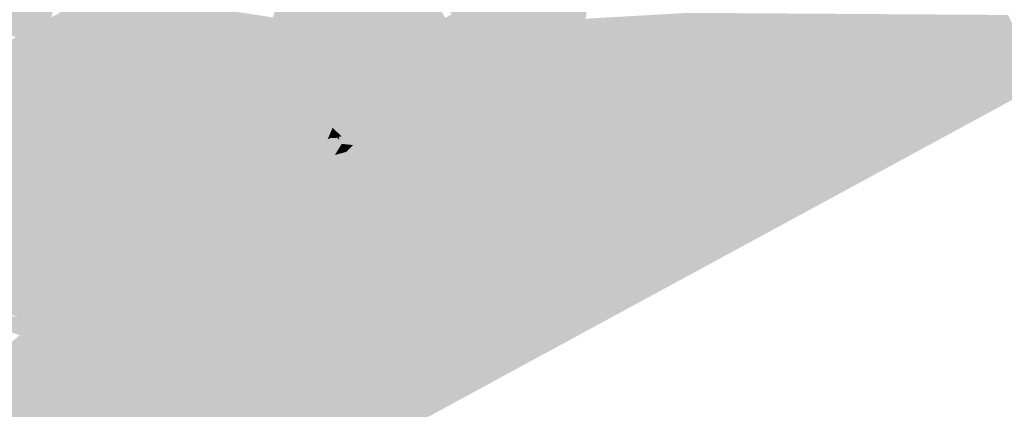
# Model space of a CAD drawing. Header units: metres. Extents: x 164696 to 183842, y 382615 to 387356.
# Tile 469 of 656: x 182656.24 to 182659.19, y 386610.34 to 386611.51. Entities that reach past the tile are written whole.
import ezdxf

# ---------------------------------------------------------------- set-up
doc = ezdxf.new("R2010")
doc.units = ezdxf.units.M
doc.layers.add('C3D-SURFACE_TINSURFACE', color=7, linetype='Continuous')

msp = doc.modelspace()

# ---------------------------------------------------------------- linework, layer by layer
at = {"layer": 'C3D-SURFACE_TINSURFACE', "color": 1, "linetype": 'Continuous', "lineweight": -3, "true_color": 0xe60000}
for points in [[(182655.6665, 386609.3885), (182653.8203, 386608.3412), (182661.2992, 386612.3996)], [(182657.5511, 386610.4901), (182655.6665, 386609.3885), (182661.2992, 386612.3996)], [(182657.5511, 386610.4901), (182661.2992, 386612.3996), (182659.2576, 386611.4231)], [(182657.645, 386612.061), (182657.4649, 386611.9512), (182657.7524, 386611.4153)], [(182657.645, 386612.061), (182657.7524, 386611.4153), (182657.9209, 386611.9922)], [(182657.9209, 386611.9922), (182657.7524, 386611.4153), (182657.807, 386611.4448)], [(182657.9209, 386611.9922), (182657.807, 386611.4448), (182657.976, 386611.9124)], [(182657.4649, 386611.9512), (182657.5436, 386611.7631), (182657.7524, 386611.4153)], [(182657.8704, 386611.4781), (182657.976, 386611.9124), (182657.807, 386611.4448)], [(182657.8704, 386611.4781), (182657.9956, 386611.8769), (182657.976, 386611.9124)], [(182657.9021, 386611.4947), (182657.9956, 386611.8769), (182657.8704, 386611.4781)], [(182657.9021, 386611.4947), (182657.9493, 386611.6027), (182657.9956, 386611.8769)], [(182657.6298, 386611.579), (182657.7524, 386611.4153), (182657.5436, 386611.7631)], [(182657.4943, 386611.6196), (182657.5313, 386611.5242), (182657.6311, 386611.3476)], [(182657.6493, 386611.3578), (182657.4943, 386611.6196), (182657.6311, 386611.3476)], [(182657.6116, 386611.5689), (182657.7282, 386611.4018), (182657.6298, 386611.579)], [(182657.6298, 386611.579), (182657.7282, 386611.4018), (182657.7524, 386611.4153)], [(182657.6116, 386611.5689), (182657.6367, 386611.5055), (182657.7039, 386611.3882)], [(182657.6116, 386611.5689), (182657.7039, 386611.3882), (182657.7282, 386611.4018)], [(182657.5131, 386611.5141), (182657.6311, 386611.3476), (182657.5313, 386611.5242)], [(182657.5131, 386611.5141), (182657.5304, 386611.4659), (182657.6068, 386611.3341)], [(182657.5131, 386611.5141), (182657.6068, 386611.3341), (182657.6311, 386611.3476)], [(182657.807, 386611.4448), (182657.5354, 386610.519), (182658.242, 386611.529)], [(182657.5511, 386610.4901), (182658.242, 386611.529), (182657.5354, 386610.519)], [(182657.5511, 386610.4901), (182659.2576, 386611.4231), (182658.242, 386611.529)], [(182657.8704, 386611.4781), (182657.807, 386611.4448), (182658.242, 386611.529)], [(182657.9021, 386611.4947), (182657.8704, 386611.4781), (182658.242, 386611.529)], [(182657.9021, 386611.4947), (182658.242, 386611.529), (182657.9724, 386611.5136)], [(182658.242, 386611.529), (182659.2576, 386611.4231), (182659.2371, 386611.4509)], [(182658.242, 386611.529), (182659.2371, 386611.4509), (182659.2192, 386611.4868)], [(182658.242, 386611.529), (182659.2192, 386611.4868), (182659.2012, 386611.5226)], [(182657.6918, 386611.3815), (182657.7039, 386611.3882), (182657.6367, 386611.5055)], [(182657.5038, 386611.451), (182657.5826, 386611.3206), (182657.5107, 386611.4549)], [(182657.5107, 386611.4549), (182657.6068, 386611.3341), (182657.5304, 386611.4659)], [(182657.5107, 386611.4549), (182657.5826, 386611.3206), (182657.6068, 386611.3341)], [(182657.4426, 386611.3572), (182657.5826, 386611.3206), (182657.5038, 386611.451)], [(182657.7524, 386611.4153), (182657.5197, 386610.548), (182657.807, 386611.4448)], [(182657.807, 386611.4448), (182657.5197, 386610.548), (182657.5354, 386610.519)], [(182657.7039, 386611.3882), (182657.4884, 386610.6058), (182657.7282, 386611.4018)], [(182657.7282, 386611.4018), (182657.4884, 386610.6058), (182657.5041, 386610.5769)], [(182657.7282, 386611.4018), (182657.5041, 386610.5769), (182657.7524, 386611.4153)], [(182657.7524, 386611.4153), (182657.5041, 386610.5769), (182657.5197, 386610.548)], [(182657.6918, 386611.3815), (182657.4727, 386610.6347), (182657.7039, 386611.3882)], [(182657.7039, 386611.3882), (182657.4727, 386610.6347), (182657.4884, 386610.6058)], [(182657.6918, 386611.3815), (182657.6589, 386611.3007), (182657.4727, 386610.6347)], [(182657.4244, 386611.347), (182657.5826, 386611.3206), (182657.4426, 386611.3572)], [(182657.4244, 386611.347), (182657.4464, 386611.3362), (182657.5583, 386611.307)], [(182657.4244, 386611.347), (182657.5583, 386611.307), (182657.5826, 386611.3206)], [(182657.4273, 386611.3255), (182657.5583, 386611.307), (182657.4464, 386611.3362)], [(182657.6068, 386611.3341), (182657.4389, 386610.6979), (182657.6311, 386611.3476)], [(182657.6311, 386611.3476), (182657.4389, 386610.6979), (182657.4589, 386610.662)], [(182657.6493, 386611.3578), (182657.6311, 386611.3476), (182657.4589, 386610.662)], [(182657.6493, 386611.3578), (182657.4589, 386610.662), (182657.6226, 386611.2446)], [(182656.6842, 386611.0398), (182656.8266, 386610.8986), (182656.561, 386611.3086)], [(182656.561, 386611.3086), (182656.8266, 386610.8986), (182656.6317, 386611.2365)], [(182657.534, 386611.2935), (182657.3987, 386610.7698), (182657.5583, 386611.307)], [(182657.5583, 386611.307), (182657.3987, 386610.7698), (182657.4188, 386610.7339)], [(182657.5826, 386611.3206), (182657.4188, 386610.7339), (182657.6068, 386611.3341)], [(182657.6068, 386611.3341), (182657.4188, 386610.7339), (182657.4389, 386610.6979)], [(182657.5583, 386611.307), (182657.4188, 386610.7339), (182657.5826, 386611.3206)], [(182657.4301, 386611.3203), (182657.534, 386611.2935), (182657.4273, 386611.3255)], [(182657.4273, 386611.3255), (182657.534, 386611.2935), (182657.5583, 386611.307)], [(182657.4663, 386611.289), (182657.534, 386611.2935), (182657.4301, 386611.3203)], [(182657.4458, 386611.2453), (182657.3419, 386610.8759), (182657.5043, 386611.2772)], [(182657.5043, 386611.2772), (182657.3419, 386610.8759), (182657.3786, 386610.8057)], [(182657.5043, 386611.2772), (182657.3786, 386610.8057), (182657.534, 386611.2935)], [(182657.3786, 386610.8057), (182657.3987, 386610.7698), (182657.534, 386611.2935)], [(182657.4139, 386611.2578), (182657.5043, 386611.2772), (182657.4674, 386611.287)], [(182657.4139, 386611.2578), (182657.4458, 386611.2453), (182657.5043, 386611.2772)], [(182657.4663, 386611.289), (182657.5043, 386611.2772), (182657.534, 386611.2935)], [(182657.4674, 386611.287), (182657.5043, 386611.2772), (182657.4663, 386611.289)], [(182657.6429, 386611.2559), (182657.4727, 386610.6347), (182657.6589, 386611.3007)], [(182656.2438, 386611.2431), (182656.5524, 386610.7395), (182656.2526, 386611.2477)], [(182656.3667, 386611.0864), (182656.2526, 386611.2477), (182656.5524, 386610.7395)], [(182656.6317, 386611.2365), (182656.8266, 386610.8986), (182656.6493, 386611.2464)], [(182656.6493, 386611.2464), (182656.8789, 386610.9293), (182656.6755, 386611.2617)], [(182656.6493, 386611.2464), (182656.8266, 386610.8986), (182656.8789, 386610.9293)], [(182656.6755, 386611.2617), (182656.8789, 386610.9293), (182656.9303, 386611.1214)], [(182657.4129, 386611.2499), (182657.2905, 386611.2413), (182657.3874, 386611.2134)], [(182657.4129, 386611.2499), (182657.3874, 386611.2134), (182657.4458, 386611.2453)], [(182657.3995, 386611.2607), (182657.4129, 386611.2499), (182657.4458, 386611.2453)], [(182657.3995, 386611.2607), (182657.4458, 386611.2453), (182657.4139, 386611.2578)], [(182657.6429, 386611.2559), (182657.6226, 386611.2446), (182657.4589, 386610.662)], [(182657.6429, 386611.2559), (182657.4589, 386610.662), (182657.4727, 386610.6347)], [(182656.2978, 386611.049), (182656.5171, 386610.7209), (182656.2438, 386611.2431)], [(182656.2438, 386611.2431), (182656.5171, 386610.7209), (182656.5524, 386610.7395)], [(182657.253, 386611.2208), (182657.3874, 386611.2134), (182657.2905, 386611.2413)], [(182657.2576, 386611.1953), (182657.329, 386611.1815), (182657.253, 386611.2208)], [(182657.253, 386611.2208), (182657.329, 386611.1815), (182657.3874, 386611.2134)], [(182657.4458, 386611.2453), (182657.3874, 386611.2134), (182657.3419, 386610.8759)], [(182657.2235, 386611.1767), (182657.329, 386611.1815), (182657.2576, 386611.1953)], [(182657.2968, 386610.962), (182657.3874, 386611.2134), (182657.329, 386611.1815)], [(182657.2968, 386610.962), (182657.3419, 386610.8759), (182657.3874, 386611.2134)], [(182656.991, 386611.1302), (182656.9836, 386610.9907), (182657.0292, 386611.1796)], [(182657.0412, 386611.1612), (182657.0292, 386611.1796), (182656.9836, 386610.9907)], [(182657.0412, 386611.1612), (182656.9836, 386610.9907), (182657.0172, 386611.0132)], [(182657.0412, 386611.1612), (182657.0172, 386611.0132), (182657.0525, 386611.1126)], [(182657.135, 386611.1537), (182657.1271, 386611.0728), (182657.1457, 386611.1594)], [(182657.1601, 386611.1492), (182657.1457, 386611.1594), (182657.1271, 386611.0728)], [(182657.2025, 386611.1583), (182657.1937, 386611.1572), (182657.2369, 386611.1324)], [(182657.2025, 386611.1583), (182657.2705, 386611.1496), (182657.2229, 386611.1668)], [(182657.2025, 386611.1583), (182657.2369, 386611.1324), (182657.2705, 386611.1496)], [(182657.2229, 386611.1668), (182657.2705, 386611.1496), (182657.2235, 386611.1767)], [(182657.2235, 386611.1767), (182657.2705, 386611.1496), (182657.329, 386611.1815)], [(182657.2573, 386611.04), (182657.329, 386611.1815), (182657.2705, 386611.1496)], [(182657.2709, 386611.016), (182657.329, 386611.1815), (182657.2573, 386611.04)], [(182657.2709, 386611.016), (182657.2968, 386610.962), (182657.329, 386611.1815)], [(182656.991, 386611.1302), (182656.9722, 386611.0959), (182656.9313, 386610.96)], [(182656.991, 386611.1302), (182656.9313, 386610.96), (182656.9836, 386610.9907)], [(182657.0702, 386611.1222), (182657.0721, 386611.043), (182657.0879, 386611.1318)], [(182657.1077, 386611.1145), (182657.0879, 386611.1318), (182657.0721, 386611.043)], [(182657.1077, 386611.1145), (182657.0996, 386611.0579), (182657.135, 386611.1537)], [(182657.135, 386611.1537), (182657.0996, 386611.0579), (182657.1271, 386611.0728)], [(182657.1601, 386611.1492), (182657.1271, 386611.0728), (182657.1545, 386611.0877)], [(182657.186, 386611.154), (182657.1687, 386611.1539), (182657.1545, 386611.0877)], [(182657.186, 386611.154), (182657.1545, 386611.0877), (182657.182, 386611.1026)], [(182657.1601, 386611.1492), (182657.1545, 386611.0877), (182657.1687, 386611.1539)], [(182657.186, 386611.154), (182657.182, 386611.1026), (182657.1883, 386611.1552)], [(182657.1957, 386611.148), (182657.1883, 386611.1552), (182657.182, 386611.1026)], [(182657.1957, 386611.148), (182657.182, 386611.1026), (182657.2025, 386611.136)], [(182657.2025, 386611.136), (182657.182, 386611.1026), (182657.2095, 386611.1175)], [(182657.1957, 386611.148), (182657.2369, 386611.1324), (182657.1937, 386611.1572)], [(182657.1957, 386611.148), (182657.2025, 386611.136), (182657.2369, 386611.1324)], [(182657.2025, 386611.136), (182657.2095, 386611.1175), (182657.2369, 386611.1324)], [(182657.2162, 386611.112), (182657.2369, 386611.1324), (182657.2095, 386611.1175)], [(182657.2162, 386611.112), (182657.2299, 386611.088), (182657.2369, 386611.1324)], [(182657.2299, 386611.088), (182657.2705, 386611.1496), (182657.2369, 386611.1324)], [(182657.2299, 386611.088), (182657.2436, 386611.064), (182657.2705, 386611.1496)], [(182657.2436, 386611.064), (182657.2573, 386611.04), (182657.2705, 386611.1496)], [(182656.3667, 386611.0864), (182656.5806, 386610.7556), (182656.4033, 386611.1057)], [(182656.4033, 386611.1057), (182656.5806, 386610.7556), (182656.5948, 386610.7637)], [(182656.9303, 386611.1214), (182656.8789, 386610.9293), (182656.928, 386611.0898)], [(182656.928, 386611.0898), (182656.9313, 386610.96), (182656.964, 386611.111)], [(182656.964, 386611.111), (182656.9313, 386610.96), (182656.9681, 386611.1034)], [(182656.9681, 386611.1034), (182656.9313, 386610.96), (182656.9722, 386611.0959)], [(182657.0525, 386611.1126), (182657.0172, 386611.0132), (182657.0447, 386611.0281)], [(182657.0525, 386611.1126), (182657.0447, 386611.0281), (182657.0702, 386611.1222)], [(182657.0702, 386611.1222), (182657.0447, 386611.0281), (182657.0721, 386611.043)], [(182657.1077, 386611.1145), (182657.0721, 386611.043), (182657.0996, 386611.0579)], [(182657.2299, 386611.088), (182657.182, 386611.1026), (182657.1545, 386611.0877)], [(182657.2162, 386611.112), (182657.2095, 386611.1175), (182657.182, 386611.1026)], [(182657.2299, 386611.088), (182657.2162, 386611.112), (182657.182, 386611.1026)], [(182656.3667, 386611.0864), (182656.5524, 386610.7395), (182656.5806, 386610.7556)], [(182656.928, 386611.0898), (182656.8789, 386610.9293), (182656.9313, 386610.96)], [(182657.2709, 386611.016), (182657.1271, 386611.0728), (182657.0996, 386611.0579)], [(182657.2573, 386611.04), (182657.1545, 386611.0877), (182657.1271, 386611.0728)], [(182657.2709, 386611.016), (182657.2573, 386611.04), (182657.1271, 386611.0728)], [(182657.2299, 386611.088), (182657.1545, 386611.0877), (182657.2436, 386611.064)], [(182657.2573, 386611.04), (182657.2436, 386611.064), (182657.1545, 386611.0877)], [(182656.2454, 386611.0231), (182656.4429, 386610.6809), (182656.2978, 386611.049)], [(182656.2978, 386611.049), (182656.4429, 386610.6809), (182656.5171, 386610.7209)], [(182656.6754, 386611.0348), (182656.7784, 386610.8682), (182656.6842, 386611.0398)], [(182656.6842, 386611.0398), (182656.7784, 386610.8682), (182656.8266, 386610.8986)], [(182657.2968, 386610.962), (182657.0721, 386611.043), (182657.0447, 386611.0281)], [(182657.2968, 386610.962), (182657.0996, 386611.0579), (182657.0721, 386611.043)], [(182657.2709, 386611.016), (182657.0996, 386611.0579), (182657.2968, 386610.962)], [(182656.2083, 386611.0031), (182656.4429, 386610.6809), (182656.2454, 386611.0231)], [(182656.7642, 386610.8601), (182656.7784, 386610.8682), (182656.6754, 386611.0348)], [(182657.3419, 386610.8759), (182657.0172, 386611.0132), (182656.9836, 386610.9907)], [(182657.2968, 386610.962), (182657.0447, 386611.0281), (182657.0172, 386611.0132)], [(182657.3419, 386610.8759), (182657.2968, 386610.962), (182657.0172, 386611.0132)], [(182656.2083, 386611.0031), (182655.8313, 386610.8416), (182656.3687, 386610.6409)], [(182656.2083, 386611.0031), (182656.3687, 386610.6409), (182656.4429, 386610.6809)], [(182657.3419, 386610.8759), (182656.9836, 386610.9907), (182656.9313, 386610.96)], [(182657.3786, 386610.8057), (182656.9313, 386610.96), (182656.8789, 386610.9293)], [(182657.3786, 386610.8057), (182657.3419, 386610.8759), (182656.9313, 386610.96)], [(182656.8266, 386610.8986), (182657.3987, 386610.7698), (182656.8789, 386610.9293)], [(182657.3786, 386610.8057), (182656.8789, 386610.9293), (182657.3987, 386610.7698)], [(182656.7784, 386610.8682), (182657.4188, 386610.7339), (182656.8266, 386610.8986)], [(182656.8266, 386610.8986), (182657.4188, 386610.7339), (182657.3987, 386610.7698)], [(182656.7642, 386610.8601), (182657.4727, 386610.6347), (182656.7784, 386610.8682)], [(182656.7784, 386610.8682), (182657.4389, 386610.6979), (182657.4188, 386610.7339)], [(182656.7784, 386610.8682), (182657.4589, 386610.662), (182657.4389, 386610.6979)], [(182656.7784, 386610.8682), (182657.4727, 386610.6347), (182657.4589, 386610.662)], [(182656.3687, 386610.6409), (182655.8313, 386610.8416), (182655.8662, 386610.7727)], [(182656.7642, 386610.8601), (182656.8224, 386610.8304), (182657.4727, 386610.6347)], [(182656.8224, 386610.8304), (182656.797, 386610.8159), (182657.4727, 386610.6347)], [(182656.7985, 386610.813), (182657.4727, 386610.6347), (182656.797, 386610.8159)], [(182656.7985, 386610.813), (182656.8923, 386610.7664), (182657.4884, 386610.6058)], [(182656.7985, 386610.813), (182657.4884, 386610.6058), (182657.4727, 386610.6347)], [(182656.2298, 386610.6163), (182656.2409, 386610.6223), (182655.8662, 386610.7727)], [(182656.3315, 386610.6209), (182656.3687, 386610.6409), (182655.8662, 386610.7727)], [(182656.3315, 386610.6209), (182655.8662, 386610.7727), (182656.2409, 386610.6223)], [(182656.5806, 386610.7556), (182656.5524, 386610.7395), (182657.5511, 386610.4901)], [(182656.5948, 386610.7637), (182656.5806, 386610.7556), (182657.5511, 386610.4901)], [(182656.5948, 386610.7637), (182657.5511, 386610.4901), (182656.7659, 386610.7248)], [(182656.9368, 386610.747), (182657.4884, 386610.6058), (182656.8923, 386610.7664)], [(182656.9368, 386610.747), (182657.0148, 386610.7093), (182657.5041, 386610.5769)], [(182656.9368, 386610.747), (182657.5041, 386610.5769), (182657.4884, 386610.6058)], [(182656.4429, 386610.6809), (182657.5511, 386610.4901), (182656.5171, 386610.7209)], [(182656.5171, 386610.7209), (182657.5511, 386610.4901), (182656.5524, 386610.7395)], [(182656.7633, 386610.7296), (182657.5354, 386610.519), (182656.974, 386610.687)], [(182656.7659, 386610.7248), (182657.5354, 386610.519), (182656.7633, 386610.7296)], [(182656.7659, 386610.7248), (182657.5511, 386610.4901), (182657.5354, 386610.519)], [(182656.9681, 386610.6978), (182657.5197, 386610.548), (182657.0926, 386610.6759)], [(182656.974, 386610.687), (182657.5197, 386610.548), (182656.9681, 386610.6978)], [(182656.974, 386610.687), (182657.5354, 386610.519), (182657.5197, 386610.548)], [(182657.0926, 386610.6759), (182657.5041, 386610.5769), (182657.0148, 386610.7093)], [(182656.2362, 386610.5622), (182656.2662, 386610.5803), (182655.9206, 386610.6675)], [(182656.2803, 386610.5906), (182656.2477, 386610.6092), (182655.9206, 386610.6675)], [(182656.2803, 386610.5906), (182655.9206, 386610.6675), (182656.2662, 386610.5803)], [(182656.2298, 386610.6163), (182655.9206, 386610.6675), (182656.2477, 386610.6092)], [(182656.3687, 386610.6409), (182657.5511, 386610.4901), (182656.4429, 386610.6809)], [(182657.0926, 386610.6759), (182657.5197, 386610.548), (182657.5041, 386610.5769)], [(182656.2803, 386610.5906), (182656.2662, 386610.5803), (182656.3687, 386610.6409)], [(182656.2662, 386610.5803), (182657.5511, 386610.4901), (182656.3687, 386610.6409)], [(182656.2803, 386610.5906), (182656.3687, 386610.6409), (182656.3315, 386610.6209)], [(182656.2362, 386610.5622), (182656.0496, 386610.3947), (182656.2662, 386610.5803)], [(182656.2662, 386610.5803), (182656.0496, 386610.3947), (182657.5511, 386610.4901)], [(182657.5511, 386610.4901), (182656.0496, 386610.3947), (182655.6665, 386609.3885)]]:
    msp.add_solid(points, dxfattribs=at)
at = {"layer": 'C3D-SURFACE_TINSURFACE', "color": 11, "linetype": 'Continuous', "lineweight": -3, "true_color": 0xff8585}
for points in [[(182656.4837, 386612.4236), (182655.4004, 386611.7296), (182656.2612, 386611.4756)], [(182656.4837, 386612.4236), (182656.2612, 386611.4756), (182656.2963, 386611.4953)], [(182656.4837, 386612.4236), (182656.2963, 386611.4953), (182656.5165, 386612.3761)], [(182656.5315, 386612.3516), (182656.5165, 386612.3761), (182656.2963, 386611.4953)], [(182656.5315, 386612.3516), (182656.2963, 386611.4953), (182656.3315, 386611.5151)], [(182657.3005, 386612.0919), (182657.2663, 386612.073), (182657.6796, 386611.3747)], [(182657.2663, 386612.073), (182657.6554, 386611.3612), (182657.6796, 386611.3747)], [(182657.2663, 386612.073), (182657.4943, 386611.6196), (182657.6493, 386611.3578)], [(182657.2663, 386612.073), (182657.6493, 386611.3578), (182657.6554, 386611.3612)], [(182657.3005, 386612.0919), (182657.6367, 386611.5055), (182657.6116, 386611.5689)], [(182657.3005, 386612.0919), (182657.6796, 386611.3747), (182657.6918, 386611.3815)], [(182657.3005, 386612.0919), (182657.6918, 386611.3815), (182657.6367, 386611.5055)], [(182657.1627, 386612.0163), (182656.9964, 386611.5153), (182657.0096, 386611.4912)], [(182657.1627, 386612.0163), (182657.0096, 386611.4912), (182657.0227, 386611.4671)], [(182657.1627, 386612.0163), (182657.0227, 386611.4671), (182657.4426, 386611.3572)], [(182657.1993, 386612.0371), (182657.1627, 386612.0163), (182657.5038, 386611.451)], [(182657.1627, 386612.0163), (182657.4426, 386611.3572), (182657.5038, 386611.451)], [(182657.1993, 386612.0371), (182657.5304, 386611.4659), (182657.5131, 386611.5141)], [(182657.1993, 386612.0371), (182657.5038, 386611.451), (182657.5107, 386611.4549)], [(182657.1993, 386612.0371), (182657.5107, 386611.4549), (182657.5304, 386611.4659)], [(182655.4004, 386611.7296), (182656.2261, 386611.4558), (182656.2612, 386611.4756)], [(182657.9338, 386611.5114), (182657.9493, 386611.6027), (182657.9021, 386611.4947)], [(182656.4369, 386611.5743), (182656.4017, 386611.5546), (182656.561, 386611.3086)], [(182656.472, 386611.5941), (182656.4369, 386611.5743), (182656.6317, 386611.2365)], [(182656.4369, 386611.5743), (182656.561, 386611.3086), (182656.6317, 386611.2365)], [(182656.472, 386611.5941), (182656.6317, 386611.2365), (182656.6493, 386611.2464)], [(182656.472, 386611.5941), (182656.6493, 386611.2464), (182656.6755, 386611.2617)], [(182657.0227, 386611.4671), (182656.472, 386611.5941), (182656.6755, 386611.2617)], [(182657.0096, 386611.4912), (182656.9964, 386611.5153), (182656.472, 386611.5941)], [(182657.0227, 386611.4671), (182657.0096, 386611.4912), (182656.472, 386611.5941)], [(182656.4017, 386611.5546), (182656.3666, 386611.5348), (182656.6754, 386611.0348)], [(182656.4017, 386611.5546), (182656.6754, 386611.0348), (182656.6842, 386611.0398)], [(182656.4017, 386611.5546), (182656.6842, 386611.0398), (182656.561, 386611.3086)], [(182656.6936, 386610.8199), (182656.3315, 386611.5151), (182656.2963, 386611.4953)], [(182656.3666, 386611.5348), (182656.3315, 386611.5151), (182656.7219, 386610.836)], [(182656.6936, 386610.8199), (182656.7219, 386610.836), (182656.3315, 386611.5151)], [(182656.3666, 386611.5348), (182656.7219, 386610.836), (182656.7501, 386610.8521)], [(182656.3666, 386611.5348), (182656.7501, 386610.8521), (182656.7642, 386610.8601)], [(182656.3666, 386611.5348), (182656.7642, 386610.8601), (182656.6754, 386611.0348)], [(182657.9338, 386611.5114), (182657.9021, 386611.4947), (182657.9724, 386611.5136)], [(182656.6654, 386610.8039), (182656.2963, 386611.4953), (182656.2612, 386611.4756)], [(182656.6654, 386610.8039), (182656.6936, 386610.8199), (182656.2963, 386611.4953)], [(182656.2261, 386611.4558), (182656.1527, 386611.4171), (182656.3667, 386611.0864)], [(182656.6371, 386610.7878), (182656.2612, 386611.4756), (182656.2261, 386611.4558)], [(182656.2261, 386611.4558), (182656.3667, 386611.0864), (182656.4033, 386611.1057)], [(182656.6089, 386610.7717), (182656.2261, 386611.4558), (182656.4033, 386611.1057)], [(182656.6371, 386610.7878), (182656.2261, 386611.4558), (182656.6089, 386610.7717)], [(182656.6654, 386610.8039), (182656.2612, 386611.4756), (182656.6371, 386610.7878)], [(182657.0227, 386611.4671), (182656.6755, 386611.2617), (182656.9303, 386611.1214)], [(182657.0359, 386611.443), (182657.0227, 386611.4671), (182656.9303, 386611.1214)], [(182657.0359, 386611.443), (182657.4244, 386611.347), (182657.0227, 386611.4671)], [(182657.0227, 386611.4671), (182657.4244, 386611.347), (182657.4426, 386611.3572)], [(182657.0359, 386611.443), (182656.9303, 386611.1214), (182656.928, 386611.0898)], [(182657.0359, 386611.443), (182656.928, 386611.0898), (182656.964, 386611.111)], [(182657.0491, 386611.4189), (182657.0359, 386611.443), (182656.964, 386611.111)], [(182657.0359, 386611.443), (182657.0491, 386611.4189), (182657.4301, 386611.3203)], [(182657.0359, 386611.443), (182657.4301, 386611.3203), (182657.4273, 386611.3255)], [(182657.0359, 386611.443), (182657.4273, 386611.3255), (182657.4464, 386611.3362)], [(182657.0359, 386611.443), (182657.4464, 386611.3362), (182657.4244, 386611.347)], [(182656.1527, 386611.4171), (182656.0479, 386611.3654), (182656.2454, 386611.0231)], [(182656.1527, 386611.4171), (182656.2454, 386611.0231), (182656.2978, 386611.049)], [(182656.1527, 386611.4171), (182656.2978, 386611.049), (182656.2438, 386611.2431)], [(182656.1527, 386611.4171), (182656.2438, 386611.2431), (182656.2526, 386611.2477)], [(182656.1527, 386611.4171), (182656.2526, 386611.2477), (182656.3667, 386611.0864)], [(182657.0491, 386611.4189), (182656.964, 386611.111), (182656.9681, 386611.1034)], [(182657.0622, 386611.3948), (182657.0491, 386611.4189), (182656.9681, 386611.1034)], [(182657.0622, 386611.3948), (182656.9681, 386611.1034), (182656.9722, 386611.0959)], [(182657.0622, 386611.3948), (182656.9722, 386611.0959), (182656.991, 386611.1302)], [(182657.0622, 386611.3948), (182656.991, 386611.1302), (182657.0748, 386611.3685)], [(182657.0491, 386611.4189), (182657.0622, 386611.3948), (182657.4674, 386611.287)], [(182657.0491, 386611.4189), (182657.4674, 386611.287), (182657.4663, 386611.289)], [(182657.0491, 386611.4189), (182657.4663, 386611.289), (182657.4301, 386611.3203)], [(182657.0622, 386611.3948), (182657.0748, 386611.3685), (182657.3995, 386611.2607)], [(182657.0622, 386611.3948), (182657.3995, 386611.2607), (182657.4139, 386611.2578)], [(182657.0622, 386611.3948), (182657.4139, 386611.2578), (182657.4674, 386611.287)], [(182656.0479, 386611.3654), (182656.2083, 386611.0031), (182656.2454, 386611.0231)], [(182657.0748, 386611.3685), (182656.991, 386611.1302), (182657.0292, 386611.1796)], [(182657.0748, 386611.3685), (182657.0292, 386611.1796), (182657.0412, 386611.1612)], [(182657.1162, 386611.2915), (182657.0748, 386611.3685), (182657.0412, 386611.1612)], [(182657.1162, 386611.2915), (182657.3995, 386611.2607), (182657.0748, 386611.3685)], [(182657.6554, 386611.3612), (182657.6429, 386611.2559), (182657.6796, 386611.3747)], [(182657.6796, 386611.3747), (182657.6429, 386611.2559), (182657.6589, 386611.3007)], [(182657.6796, 386611.3747), (182657.6589, 386611.3007), (182657.6918, 386611.3815)], [(182657.6554, 386611.3612), (182657.6493, 386611.3578), (182657.6226, 386611.2446)], [(182657.6554, 386611.3612), (182657.6226, 386611.2446), (182657.6429, 386611.2559)], [(182657.1162, 386611.2915), (182657.0412, 386611.1612), (182657.0525, 386611.1126)], [(182657.1162, 386611.2915), (182657.0525, 386611.1126), (182657.0702, 386611.1222)], [(182657.1162, 386611.2915), (182657.0702, 386611.1222), (182657.0879, 386611.1318)], [(182657.1162, 386611.2915), (182657.0879, 386611.1318), (182657.1077, 386611.1145)], [(182657.1162, 386611.2915), (182657.1077, 386611.1145), (182657.1576, 386611.2146)], [(182657.1162, 386611.2915), (182657.1576, 386611.2146), (182657.2576, 386611.1953)], [(182657.1162, 386611.2915), (182657.2576, 386611.1953), (182657.253, 386611.2208)], [(182657.1162, 386611.2915), (182657.253, 386611.2208), (182657.2905, 386611.2413)], [(182657.1162, 386611.2915), (182657.2905, 386611.2413), (182657.4129, 386611.2499)], [(182657.1162, 386611.2915), (182657.4129, 386611.2499), (182657.3995, 386611.2607)], [(182657.1576, 386611.2146), (182657.1077, 386611.1145), (182657.135, 386611.1537)], [(182657.1576, 386611.2146), (182657.135, 386611.1537), (182657.1457, 386611.1594)], [(182657.1576, 386611.2146), (182657.1457, 386611.1594), (182657.1601, 386611.1492)], [(182657.1576, 386611.2146), (182657.1601, 386611.1492), (182657.1752, 386611.184)], [(182657.1576, 386611.2146), (182657.1752, 386611.184), (182657.2229, 386611.1668)], [(182657.1576, 386611.2146), (182657.2229, 386611.1668), (182657.2235, 386611.1767)], [(182657.1576, 386611.2146), (182657.2235, 386611.1767), (182657.2576, 386611.1953)], [(182657.1752, 386611.184), (182657.1601, 386611.1492), (182657.1687, 386611.1539)], [(182657.1752, 386611.184), (182657.1687, 386611.1539), (182657.186, 386611.154)], [(182657.1752, 386611.184), (182657.186, 386611.154), (182657.1889, 386611.16)], [(182657.1752, 386611.184), (182657.1889, 386611.16), (182657.2025, 386611.1583)], [(182657.1752, 386611.184), (182657.2025, 386611.1583), (182657.2229, 386611.1668)], [(182657.1889, 386611.16), (182657.186, 386611.154), (182657.1883, 386611.1552)], [(182657.1889, 386611.16), (182657.1883, 386611.1552), (182657.1957, 386611.148)], [(182657.1889, 386611.16), (182657.1957, 386611.148), (182657.1937, 386611.1572)], [(182657.1889, 386611.16), (182657.1937, 386611.1572), (182657.2025, 386611.1583)], [(182656.6089, 386610.7717), (182656.4033, 386611.1057), (182656.5948, 386610.7637)], [(182656.6936, 386610.8199), (182656.7985, 386610.813), (182656.7219, 386610.836)], [(182656.7219, 386610.836), (182656.8224, 386610.8304), (182656.7501, 386610.8521)], [(182656.7219, 386610.836), (182656.797, 386610.8159), (182656.8224, 386610.8304)], [(182656.7219, 386610.836), (182656.7985, 386610.813), (182656.797, 386610.8159)], [(182656.7501, 386610.8521), (182656.8224, 386610.8304), (182656.7642, 386610.8601)], [(182656.6654, 386610.8039), (182656.6371, 386610.7878), (182656.9681, 386610.6978)], [(182656.6654, 386610.8039), (182656.9368, 386610.747), (182656.6936, 386610.8199)], [(182656.6654, 386610.8039), (182656.9681, 386610.6978), (182657.0926, 386610.6759)], [(182656.6654, 386610.8039), (182657.0148, 386610.7093), (182656.9368, 386610.747)], [(182656.6654, 386610.8039), (182657.0926, 386610.6759), (182657.0148, 386610.7093)], [(182656.6936, 386610.8199), (182656.8923, 386610.7664), (182656.7985, 386610.813)], [(182656.6936, 386610.8199), (182656.9368, 386610.747), (182656.8923, 386610.7664)], [(182656.6371, 386610.7878), (182656.6089, 386610.7717), (182656.7633, 386610.7296)], [(182656.6371, 386610.7878), (182656.7633, 386610.7296), (182656.974, 386610.687)], [(182656.6371, 386610.7878), (182656.974, 386610.687), (182656.9681, 386610.6978)], [(182656.6089, 386610.7717), (182656.5948, 386610.7637), (182656.7659, 386610.7248)], [(182656.6089, 386610.7717), (182656.7659, 386610.7248), (182656.7633, 386610.7296)], [(182656.2944, 386610.6009), (182656.2409, 386610.6223), (182656.2298, 386610.6163)], [(182656.2944, 386610.6009), (182656.2298, 386610.6163), (182656.2477, 386610.6092)], [(182656.2944, 386610.6009), (182656.3315, 386610.6209), (182656.2409, 386610.6223)], [(182656.2944, 386610.6009), (182656.2477, 386610.6092), (182656.2803, 386610.5906)], [(182656.2944, 386610.6009), (182656.2803, 386610.5906), (182656.3315, 386610.6209)]]:
    msp.add_solid(points, dxfattribs=at)

doc.saveas('drawing.dxf')
